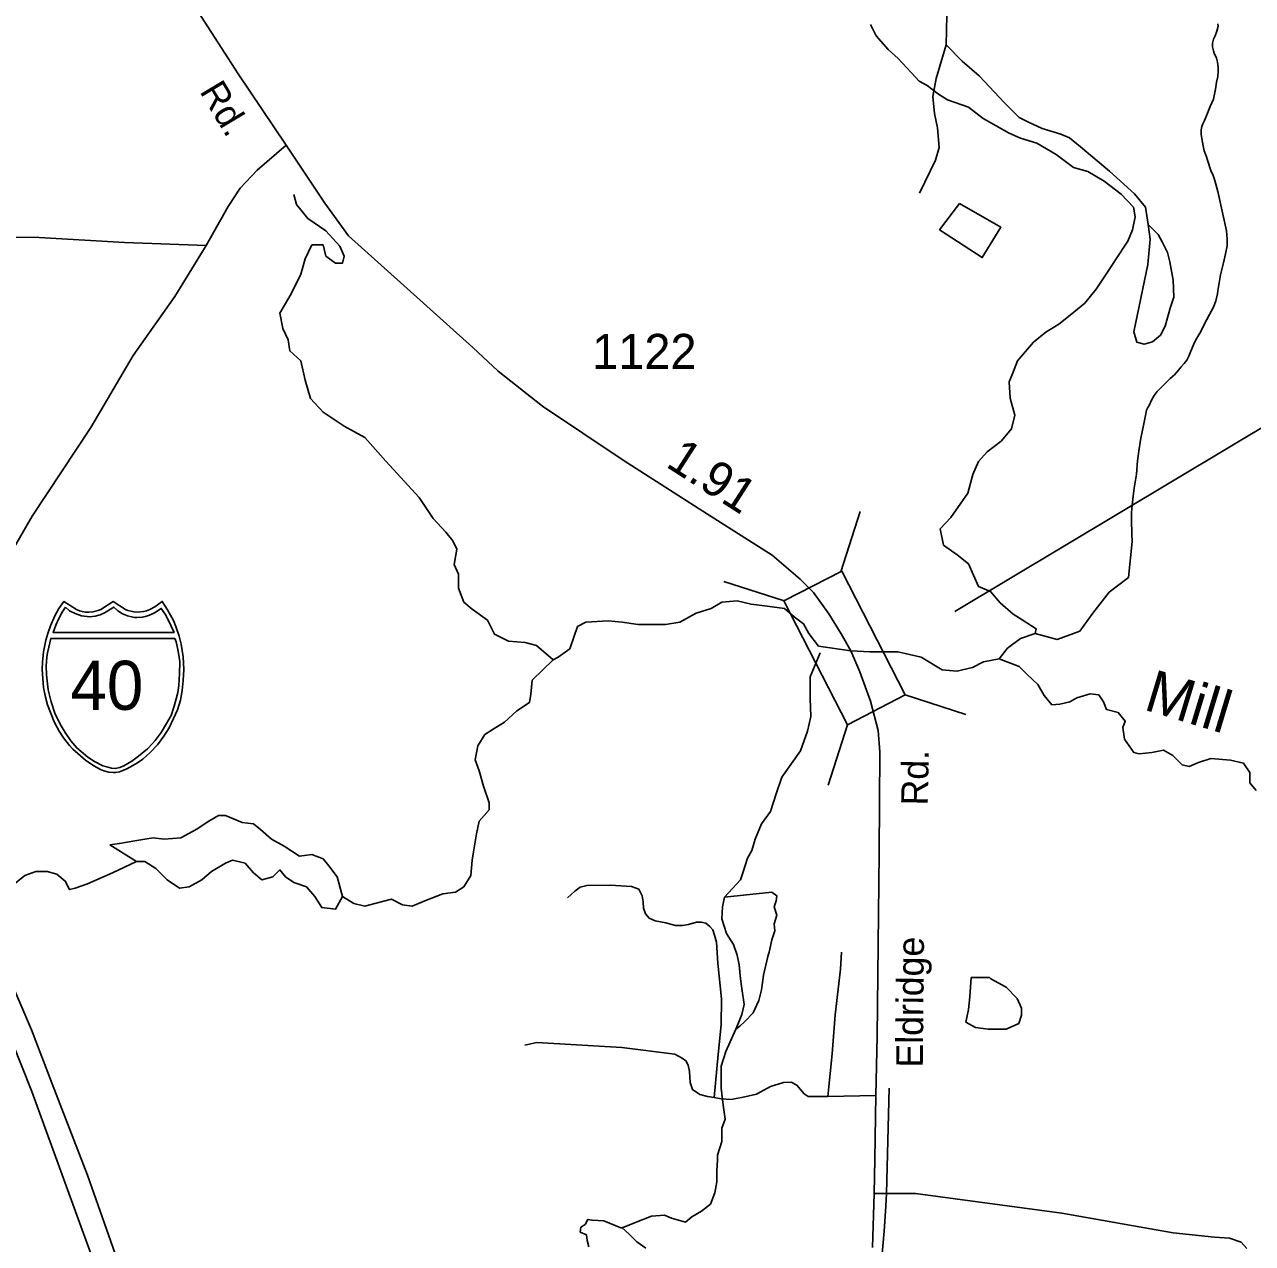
# Model space of a CAD drawing. Extents: x 2082433 to 2279600, y 546599 to 755198.
# Drawn here: x 2177586 to 2181963, y 560446 to 564790 of the extents above; entities that cross this region are included whole.
import ezdxf

# ---------------------------------------------------------------- set-up
doc = ezdxf.new("R2010")
doc.units = 0
for name, color, linetype in [('Exist Hydrographic Creek Single Shore', 7, 'Continuous'), ('Exist Hydrographic Creek Single Shore Label', 7, 'Continuous'), ('Exist Hydrographic Pond Under 1500 Sq Ft', 7, 'Continuous'), ('Exist Road Non-System Type 51', 7, 'Continuous'), ('Exist Road Primary Interstate Divided Center Attributed', 7, 'Continuous'), ('Exist Road Primary Interstate Shield CELL', 7, 'Continuous'), ('Exist Road Primary Interstate Shield Number Label', 7, 'Continuous'), ('Exist Road Secondary Mileage Hundredths English Label', 7, 'Continuous'), ('Exist Road Secondary Structure Standard Bridge CELL', 7, 'Continuous'), ('Exist Road Secondary Type 51 Attributed', 7, 'Continuous'), ('Exist Road Secondary Type 51 Label', 7, 'Continuous'), ('Exist Road Secondary Type 51 Number Label', 7, 'Continuous')]:
    doc.layers.add(name, color=color, linetype=linetype)

msp = doc.modelspace()

# ---------------------------------------------------------------- linework, layer by layer
at = {"layer": 'Exist Hydrographic Creek Single Shore'}
for points in [[(2180601.7, 564790.8), (2180621.9, 564750.2), (2180665.3, 564701), (2180700, 564669.2), (2180746.3, 564620), (2180775.2, 564588.1), (2180804.2, 564573.6), (2180844.7, 564541.8), (2180876.5, 564521.5), (2180951.7, 564495.5), (2181003.8, 564454.9), (2181050.1, 564428.9), (2181096.3, 564402.8), (2181136.8, 564385.5), (2181194.7, 564368.1), (2181264.1, 564327.6), (2181324.9, 564281.2), (2181376.9, 564266.8), (2181434.8, 564232), (2181495.5, 564185.7), (2181538.9, 564139.4), (2181544.7, 564104.6), (2181536, 564058.3), (2181518.7, 564017.8), (2181475.3, 563951.2), (2181446.4, 563907.8), (2181405.9, 563847), (2181365.4, 563797.7), (2181313.3, 563754.3), (2181272.8, 563722.5), (2181226.5, 563693.5), (2181183.1, 563658.8), (2181125.3, 563592.2), (2181107.9, 563545.9), (2181096.3, 563516.9), (2181099.2, 563459), (2181116.6, 563398.2), (2181105, 563349), (2181067.4, 563305.6), (2181018.2, 563267.9), (2180986.4, 563233.2), (2180966.2, 563186.9), (2180948.8, 563120.3), (2180888.1, 563033.4), (2180850.5, 562992.9), (2180862, 562935), (2180911.2, 562900.2), (2180951.7, 562868.4), (2180969.1, 562827.9), (2180986.4, 562787.3), (2181029.8, 562770), (2181064.5, 562729.4), (2181110.8, 562688.9), (2181142.6, 562668.6), (2181191.8, 562636.8), (2181188.9, 562619.4), (2181136.8, 562602), (2181090.5, 562567.3), (2181060, 562529.6)], [(2181840.3, 564792.4), (2181840.7, 564784.6), (2181836.8, 564766.5), (2181830.7, 564750.4), (2181824.9, 564738.4), (2181820.8, 564724.4), (2181821, 564714.6), (2181821.2, 564710.5), (2181825.1, 564696.5), (2181827.2, 564688.5), (2181835.4, 564670.6), (2181839.3, 564656.7), (2181841.5, 564638.5), (2181841.7, 564624.7), (2181839.7, 564604.7), (2181835.8, 564584.6), (2181831.9, 564560.5), (2181824.1, 564524.7), (2181812.2, 564498.5), (2181800.3, 564468.3), (2181792.3, 564448.5), (2181787, 564436.3), (2181782.7, 564426.4), (2181780.8, 564414.5), (2181780.8, 564404.4), (2181781, 564398.2), (2181782.9, 564384.2), (2181787.2, 564358.4), (2181791.3, 564340.3), (2181799.1, 564318.5), (2181803.2, 564306.5), (2181815.5, 564270.6), (2181823.5, 564252.7), (2181829.8, 564234.7), (2181839.7, 564194.7), (2181858.3, 564114.8), (2181870.4, 564055), (2181873.1, 564027.1), (2181872.9, 564001.1), (2181866.9, 563972.8), (2181859.6, 563941.1), (2181849.5, 563898.8), (2181844, 563862.8), (2181839.9, 563841.1), (2181838.2, 563830.8), (2181832.3, 563805), (2181824.3, 563783), (2181810.6, 563756.7), (2181800.3, 563738.8), (2181789, 563716.6), (2181779, 563696.6), (2181769.1, 563678.6), (2181761.1, 563666.4), (2181752.9, 563648.6), (2181743.3, 563626.5), (2181736.9, 563608.5), (2181729.6, 563594.2), (2181719.5, 563582.3), (2181709.5, 563570.4), (2181699.6, 563558.1), (2181685.5, 563542), (2181669.7, 563528.2), (2181654.1, 563513.9), (2181636.3, 563495.9), (2181624.2, 563481.9), (2181612.5, 563467.9), (2181602.2, 563449.5), (2181596.3, 563435.5), (2181590.5, 563425.8), (2181586.2, 563415.5), (2181582.3, 563397.4), (2181574.7, 563361.6), (2181564.9, 563315.7), (2181559, 563277.7), (2181553.2, 563235.5), (2181549.5, 563187.4), (2181542.1, 563137.5), (2181538.2, 563109.3), (2181534.6, 563077.4), (2181532.3, 563051.3), (2181532.7, 563025.3), (2181532.9, 562973.4), (2181535, 562947.5), (2181521.6, 562819.2)], [(2179470.5, 562525.5), (2179410.8, 562577.7), (2179371.1, 562587.7), (2179311.5, 562592.6), (2179261.8, 562617.5), (2179236.9, 562667.2), (2179182.3, 562707), (2179152.5, 562731.9), (2179132.6, 562781.6), (2179132.6, 562831.3), (2179117.7, 562866.1), (2179127.6, 562920.9), (2179112.7, 562950.7), (2179087.9, 562980.5), (2179043.1, 563030.3), (2178993.5, 563104.9), (2178874.2, 563234.2), (2178799.7, 563318.7), (2178725.1, 563358.5), (2178650.6, 563408.2), (2178605.9, 563457.9), (2178586, 563522.6), (2178571.1, 563592.2), (2178531.4, 563627), (2178526.4, 563666.8), (2178506.5, 563706.6), (2178496.6, 563761.3), (2178536.3, 563830.9), (2178571.1, 563900.5), (2178586, 563955.2), (2178610.9, 564005), (2178650.6, 564005), (2178660.5, 563965.2), (2178695.3, 563940.3), (2178720.2, 563940.3), (2178725.1, 563965.2), (2178710.2, 564000), (2178660.5, 564054.7), (2178596, 564099.5), (2178556.2, 564149.2), (2178546.3, 564184)], [(2181521.6, 562819.2), (2181452.1, 562767.1), (2181394.3, 562691.8), (2181348, 562628.1), (2181267, 562599.1), (2181188.9, 562619.4)], [(2180531.2, 562558.1), (2180417, 562575.2), (2180382.2, 562620), (2180362.4, 562654.8), (2180330.1, 562679.7), (2180295.3, 562709.5), (2180233.2, 562717), (2180176, 562724.4), (2180126.4, 562736.8), (2180071.7, 562731.9), (2180034.4, 562709.5), (2179979.8, 562692.1), (2179922.6, 562659.8), (2179870.5, 562652.3), (2179813.3, 562652.3), (2179773.6, 562652.3), (2179716.4, 562659.8), (2179666.7, 562664.7), (2179587.2, 562659.8), (2179557.4, 562644.8), (2179545, 562610), (2179530.1, 562565.3), (2179487.9, 562535.4), (2179470.5, 562525.5)], [(2180422, 562550.4), (2180387.2, 562465.8), (2180387.2, 562388.7), (2180389.7, 562324.1), (2180377.3, 562271.9), (2180352.4, 562202.2), (2180285.4, 562107.8), (2180265.5, 562048.1), (2180245.6, 561985.9), (2180213.3, 561941.2), (2180190.9, 561886.5), (2180178.5, 561846.7), (2180163.6, 561819.3), (2180146.2, 561767.1), (2180138.8, 561742.2), (2180081.6, 561680.1)], [(2181432.1, 562376.8), (2181415.4, 562401.8), (2181384.9, 562404.6), (2181337.7, 562390.7), (2181312.7, 562376.8), (2181276.6, 562368.5), (2181248.8, 562365.7), (2181221.1, 562399), (2181198.9, 562437.9), (2181160, 562474.1), (2181132.2, 562501.9), (2181060, 562529.6), (2181004.5, 562518.5), (2180965.6, 562499.1), (2180910.1, 562485.2), (2180857.3, 562490.7), (2180782.3, 562535.2), (2180699, 562554.7), (2180599.1, 562554.7), (2180531.2, 562558.1)], [(2179470.5, 562525.5), (2179395.9, 562453.4), (2179391, 562403.7), (2179386, 562373.8), (2179341.3, 562344), (2179296.6, 562304.2), (2179256.8, 562279.3), (2179227, 562259.4), (2179202.2, 562219.7), (2179192.2, 562169.9), (2179207.1, 562130.1), (2179222, 562075.4), (2179241.9, 562015.8), (2179241.9, 561990.9), (2179207.1, 561951.1), (2179197.2, 561906.3), (2179187.2, 561841.7), (2179182.3, 561811.9), (2179177.3, 561757.2), (2179152.5, 561717.4), (2179122.7, 561697.5), (2179077.9, 561692.5), (2179013.3, 561667.6), (2178968.6, 561647.8), (2178933.8, 561652.7), (2178894.1, 561672.6), (2178834.5, 561657.7), (2178799.7, 561647.8), (2178759.9, 561657.7), (2178720.2, 561682.6)], [(2181976.4, 562060), (2181954.1, 562087.8), (2181954.1, 562123.9), (2181931.9, 562157.2), (2181884.7, 562168.4), (2181815.3, 562173.9), (2181770.9, 562160), (2181737.6, 562146.1), (2181712.6, 562151.7), (2181679.2, 562185), (2181645.9, 562204.5), (2181604.3, 562196.1), (2181559.8, 562190.6), (2181540.4, 562196.1), (2181507.1, 562243.4), (2181501.5, 562285.1), (2181509.9, 562307.3), (2181484.9, 562337.9), (2181443.2, 562349), (2181432.1, 562376.8)], [(2178720.2, 561682.6), (2178700.3, 561752.2), (2178670.5, 561792), (2178650.6, 561816.8), (2178610.9, 561831.8), (2178566.1, 561826.8), (2178511.5, 561861.6), (2178466.8, 561886.5), (2178427, 561921.3), (2178402.2, 561941.2), (2178362.4, 561946.1), (2178302.8, 561971), (2178277.9, 561971), (2178243.2, 561951.1), (2178198.4, 561921.3), (2178143.8, 561891.4), (2178084.2, 561886.5), (2178044.4, 561891.4), (2178014.6, 561886.5), (2177979.8, 561881.5), (2177925.2, 561871.5), (2177890.4, 561866.6)], [(2177984.8, 561806.9), (2177890.4, 561866.6)], [(2177984.8, 561806.9), (2177900.3, 561767.1), (2177810.9, 561727.3), (2177766.2, 561712.4), (2177746.3, 561707.4), (2177731.4, 561737.3), (2177701.6, 561762.1), (2177666.8, 561772.1), (2177627, 561772.1), (2177587.3, 561757.2), (2177537.6, 561717.4)], [(2178720.2, 561682.6), (2178695.3, 561637.8), (2178645.6, 561642.8), (2178620.8, 561682.6), (2178591, 561717.4), (2178546.3, 561732.3), (2178516.5, 561752.2), (2178496.6, 561777), (2178471.7, 561752.2), (2178432, 561742.2), (2178402.2, 561767.1), (2178372.4, 561801.9), (2178327.6, 561811.9), (2178302.8, 561801.9), (2178253.1, 561772.1), (2178218.3, 561742.2), (2178173.6, 561717.4), (2178138.8, 561712.4), (2178094.1, 561742.2), (2178054.3, 561782), (2178014.6, 561806.9), (2177984.8, 561806.9)], [(2180121.4, 561210.1), (2180086.6, 561130.6), (2180069.2, 561078.3), (2180069.2, 560998.8), (2180076.7, 560939.1), (2180084.1, 560889.4), (2180071.7, 560857), (2180071.7, 560809.8), (2180056.8, 560760.1), (2180056.8, 560742.7), (2180054.3, 560705.4), (2180054.3, 560665.6), (2180046.9, 560625.8), (2180031.9, 560586), (2179999.6, 560561.1), (2179964.9, 560541.2), (2179942.5, 560521.4), (2179892.8, 560536.3), (2179868, 560546.2), (2179820.8, 560543.7), (2179761.1, 560518.9), (2179716.4, 560501.5)]]:
    msp.add_lwpolyline(points, dxfattribs=at)
at = {"layer": 'Exist Hydrographic Pond Under 1500 Sq Ft'}
for points in [[(2180918.6, 564152.9), (2180848.1, 564059), (2180999.9, 563959.7), (2181066.8, 564068.1), (2180918.6, 564152.9)], [(2179800.9, 560429.4), (2179768.6, 560451.7), (2179741.3, 560479.1), (2179716.4, 560501.5), (2179711.5, 560501.5), (2179651.8, 560526.3), (2179609.6, 560528.8), (2179594.7, 560531.3), (2179584.7, 560513.9), (2179569.8, 560503.9), (2179567.4, 560486.5), (2179589.7, 560476.6), (2179592.2, 560456.7), (2179597.2, 560434.3)]]:
    msp.add_lwpolyline(points, dxfattribs=at)
for points in [[(2180081.6, 561680.1), (2180074.2, 561645.3), (2180071.7, 561603), (2180089.1, 561550.8), (2180113.9, 561511), (2180126.4, 561473.7), (2180133.8, 561438.9), (2180138.8, 561389.2), (2180143.7, 561354.3), (2180151.2, 561297.1), (2180143.7, 561262.3), (2180131.3, 561232.5), (2180121.4, 561210.1), (2180136.3, 561220.1), (2180153.7, 561237.5), (2180183.5, 561267.3), (2180203.4, 561312.1), (2180213.3, 561349.4), (2180220.8, 561401.6), (2180235.7, 561468.7), (2180240.6, 561483.6), (2180250.6, 561528.4), (2180260.5, 561560.7), (2180258, 561585.6), (2180268, 561615.4), (2180258, 561645.3), (2180265.5, 561667.6), (2180268, 561685), (2180250.6, 561697.5)], [(2180961.1, 561394.1), (2180956.1, 561324.5), (2180951.2, 561279.7), (2180941.2, 561235), (2180976, 561215.1), (2181020.7, 561210.1), (2181085.3, 561210.1), (2181130.1, 561230), (2181140, 561259.9), (2181140, 561284.7), (2181125.1, 561319.5), (2181085.3, 561359.3), (2181030.7, 561389.2), (2181025.7, 561394.1)]]:
    msp.add_lwpolyline(points, close=True, dxfattribs=at)
at = {"layer": 'Exist Road Non-System Type 51'}
for p, q in [((2180620.7, 560973), (2180449.2, 560969.3)), ((2180658.3, 560623.6), (2180668.8, 560999.6))]:
    msp.add_line(p, q, dxfattribs=at)
for points in [[(2180226.8, 565362), (2180437.5, 565357.9), (2180635.8, 565359.9), (2180691.6, 565359.9), (2180734.9, 565357.9), (2180778.3, 565349.6), (2180825.8, 565331), (2180863, 565291.8), (2180877.5, 565246.3), (2180883.7, 565180.2), (2180885.7, 565091.4), (2180875.4, 564874.5), (2180871.3, 564717.5)], [(2180871.3, 564717.5), (2180836.1, 564597.7), (2180823.8, 564533.7), (2180830, 564473.8), (2180840.3, 564422.2), (2180846.5, 564351.9), (2180834.1, 564306.5), (2180776.2, 564188.8)], [(2180871.3, 564717.5), (2180929.1, 564659.7), (2180989, 564608.1), (2181079.9, 564511), (2181131.5, 564459.3), (2181164.6, 564442.8), (2181214.1, 564420.1), (2181280.2, 564399.4), (2181311.2, 564387.1), (2181350.5, 564354), (2181453.7, 564267.3), (2181542.6, 564186.7), (2181581.8, 564139.2), (2181592.1, 564077.2), (2181598.3, 564025.6), (2181590.1, 563934.7), (2181540.5, 563695.1), (2181550.8, 563657.9), (2181577.7, 563651.7), (2181606.6, 563660), (2181635.5, 563682.7), (2181652, 563715.8), (2181670.6, 563779.8), (2181683, 563819), (2181681, 563878.9), (2181668.6, 563945), (2181660.3, 563978.1), (2181641.7, 564015.3), (2181627.2, 564042.1), (2181592.1, 564077.2)], [(2178518.6, 564360.2), (2178415.3, 564271.4), (2178355.4, 564207.4), (2178312.1, 564141.3), (2178233.6, 564002.9)], [(2178233.6, 564002.9), (2177942.3, 564013.2), (2177638.7, 564031.8), (2177436.3, 564033.8), (2177378.4, 564025.6), (2177355.7, 564017.3), (2177328.9, 564000.8), (2177271, 563914), (2177186.3, 563746.7)], [(2178233.6, 564002.9), (2178122, 563821.1), (2177973.3, 563610.4), (2177822.5, 563354.3), (2177613.9, 563038.3), (2177510.6, 562858.6)], [(2180044, 560965.7), (2180058.5, 561119.4), (2180069.8, 561224.7), (2180070.9, 561317.7), (2180057.4, 561444.7), (2180053.3, 561520.1), (2180046.1, 561544.9), (2180039.9, 561563.5), (2180029.6, 561575.9), (2180015.1, 561587.2), (2179998.6, 561591.3), (2179981, 561591.3), (2179953.1, 561583.1), (2179931.4, 561579), (2179906.7, 561579), (2179872.6, 561588.2), (2179834.4, 561595.5), (2179812.7, 561605.8), (2179799.2, 561621.3), (2179793.1, 561640.9), (2179792, 561663.6), (2179787.9, 561685.3), (2179775.5, 561709.1), (2179749.7, 561718.4), (2179674.3, 561722.5), (2179590.6, 561721.5), (2179566.9, 561715.3), (2179548.3, 561701.9), (2179521.4, 561678.1)], [(2180449.2, 560969.3), (2180465.4, 561122.1), (2180475.3, 561261.2), (2180495.2, 561424), (2180498.9, 561483.6)], [(2180044, 560965.7), (2180020.7, 560969.3), (2179993.3, 560976.8), (2179967.2, 560994.2), (2179958.6, 561019), (2179956.1, 561058.8), (2179952.3, 561081.1), (2179943.6, 561097.3), (2179930, 561106), (2179903.9, 561120.9), (2179715.1, 561144.5), (2179412, 561161.9), (2179369.7, 561153.2)], [(2180449.2, 560969.3), (2180379.7, 560969.3), (2180364.8, 560979.2), (2180338.7, 561010.3), (2180318.8, 561020.2), (2180291.5, 561019), (2180245.5, 561005.3), (2180195.8, 560978), (2180153.6, 560968.1), (2180105.1, 560959.4), (2180069.1, 560961.9), (2180044, 560965.7)], [(2180615.1, 560623.6), (2180658.3, 560623.6)], [(2180639.9, 560369.6), (2180650.2, 560489.4), (2180656.4, 560578.2), (2180658.3, 560623.6)], [(2180658.3, 560623.6), (2180761.8, 560623.6), (2181284.4, 560553.4), (2181681, 560483.2), (2181827.6, 560468.7), (2181881.3, 560464.6), (2181922.6, 560450.1), (2181943.3, 560427.4)]]:
    msp.add_lwpolyline(points, dxfattribs=at)
at = {"layer": 'Exist Road Primary Interstate Divided Center Attributed'}
for points in [[(2179191.3, 557234.6), (2179066.9, 557476.4), (2178994.6, 557643), (2178885.4, 557891.2), (2178731, 558246.6), (2178561.2, 558647.6), (2178455, 558916.7), (2178244.1, 559485.5), (2178094.2, 559898.5), (2177946.2, 560304.5), (2177811.2, 560689.7), (2177685.1, 561014.3), (2177610.7, 561206.9), (2177528.3, 561402.5), (2177434, 561641.8)], [(2177358, 561613), (2177470.7, 561340), (2177611.7, 560987.5), (2177861.9, 560301.6), (2178014.7, 559877.6), (2178165.6, 559466.7), (2178378.6, 558891.9), (2178496.7, 558588.1), (2178651.6, 558209.8), (2178829.8, 557827.6), (2178899.7, 557661.1), (2179130.8, 557185.2)]]:
    msp.add_lwpolyline(points, dxfattribs=at)
at = {"layer": 'Exist Road Primary Interstate Shield CELL'}
for points in [[(2177902.4, 562124), (2177911.8, 562124.9), (2177924.6, 562127.4), (2177937, 562131.4), (2177951.1, 562137.7), (2177971.9, 562149.2), (2177988.7, 562159), (2178008, 562172), (2178034.1, 562195.7), (2178060.2, 562223.2), (2178083.2, 562254.2), (2178101.4, 562283.2), (2178117.5, 562316.4), (2178130.9, 562347.3), (2178141.6, 562382.6), (2178148.6, 562416.8), (2178152.2, 562452.5), (2178154.6, 562492.1), (2178151.9, 562536.6), (2178144.2, 562582.2), (2178136.9, 562610.6), (2178125.9, 562644.5), (2178116.9, 562666.2), (2178096, 562704.6), (2178077.3, 562734.2), (2178050.1, 562715), (2178032.3, 562705.6), (2178021.4, 562700.7), (2178010.3, 562698.6), (2177989.8, 562696.1), (2177976.9, 562696.6), (2177965, 562699.4), (2177954.8, 562701.5), (2177946.6, 562705.6), (2177902.4, 562734.2), (2177858.1, 562705.6), (2177848.8, 562701.3), (2177839.3, 562699.4), (2177830.1, 562696.8), (2177815, 562696.1), (2177803.4, 562696.4), (2177791.6, 562698.6), (2177782.2, 562700.5), (2177771.7, 562705.6), (2177726.6, 562734.2), (2177708.8, 562708.5), (2177694.4, 562683.1), (2177679, 562647.2), (2177669.5, 562619.3), (2177662.7, 562596.5), (2177654.3, 562554.5), (2177650, 562517.9), (2177649.2, 562492.1), (2177654, 562427.6), (2177661, 562393.2), (2177668.3, 562365.4), (2177692.1, 562305.4), (2177710.1, 562271.8), (2177725.5, 562247.6), (2177747, 562220.5), (2177758.8, 562207.5), (2177803.6, 562168.3), (2177833.5, 562147.9), (2177857.4, 562135), (2177868.6, 562130.7), (2177886.2, 562125.8)], [(2177731.9, 562713.5), (2177720.9, 562696.5), (2177708.3, 562673.7), (2177698.1, 562650), (2177687.8, 562623.9), (2178119.3, 562623.7), (2178109.3, 562646.1), (2178098.5, 562668.7), (2178087.3, 562689.2), (2178073.6, 562709.1), (2178049.3, 562693.9), (2178031.7, 562685.6), (2178017.5, 562680.7), (2178005.6, 562678), (2177987, 562676.5), (2177978.6, 562677), (2177952.7, 562682.9), (2177935.2, 562690), (2177918.5, 562701.2), (2177904.9, 562713.9), (2177870.7, 562693.2), (2177855.6, 562686.5), (2177838.1, 562682.1), (2177819, 562679.7), (2177789.6, 562682.9), (2177766.6, 562690.8), (2177746.7, 562701.2)], [(2178121.9, 562602.4), (2178126.5, 562590.2), (2178132.9, 562563.2), (2178136.2, 562542.3), (2178139.6, 562518.4), (2178138.4, 562477.2), (2178136.4, 562434.6), (2178132.5, 562409.4), (2178127.3, 562386.5), (2178120.1, 562361), (2178108.6, 562327.2), (2178092.7, 562298.6), (2178072.8, 562266.7), (2178051.3, 562238.9), (2178042, 562227.3), (2178024.3, 562208.6), (2177992.1, 562182.8), (2177968.6, 562165.2), (2177940.4, 562148.5), (2177926.1, 562142.2), (2177909.4, 562138.7), (2177895.7, 562139.7), (2177879.1, 562144.1), (2177865.6, 562147.7), (2177836.2, 562163.7), (2177812.3, 562179.6), (2177772.6, 562212.2), (2177751.1, 562237.3), (2177731.1, 562266.7), (2177713.2, 562296.8), (2177694.1, 562336.5), (2177680.7, 562376.4), (2177670.9, 562419.5), (2177664.3, 562472.1), (2177663.5, 562504.2), (2177665.5, 562535), (2177668.4, 562551.2), (2177672.4, 562571.2), (2177680.2, 562602.2)]]:
    msp.add_lwpolyline(points, close=True, dxfattribs=at)
at = {"layer": 'Exist Road Secondary Mileage Hundredths English Label'}
msp.add_line((2180902.7, 562697.8), (2182982.4, 563945.6), dxfattribs=at)
at = {"layer": 'Exist Road Secondary Structure Standard Bridge CELL'}
for p, q in [((2180495.5, 562839.7), (2180564.7, 563055.3)), ((2180294.2, 562736.3), (2180078.7, 562805.4)), ((2180941.4, 562331.5), (2180725.8, 562400.7)), ((2180450.7, 562079.3), (2180519.9, 562294.8))]:
    msp.add_line(p, q, dxfattribs=at)
msp.add_lwpolyline([(2180519.9, 562294.8), (2180293.2, 562735.8), (2180499.2, 562841.6), (2180725.8, 562400.7)], close=True, dxfattribs=at)
at = {"layer": 'Exist Road Secondary Type 51 Attributed'}
for points in [[(2180531.2, 562558.1), (2180497.1, 562619), (2180453, 562690.4), (2180398.3, 562765.6), (2180351.7, 562814), (2180250.9, 562899), (2180020.3, 563045), (2179720.2, 563237.8), (2179433.1, 563430.1), (2179274.5, 563555.1), (2179184.1, 563639.6), (2178996.3, 563808.1), (2178741.5, 564037.7), (2178657, 564153.6), (2178518.6, 564360.2), (2178347.2, 564614.3), (2178204.7, 564835.3)], [(2180608.9, 560431.5), (2180615.1, 560623.6), (2180616.9, 560746.9), (2180620.7, 560973), (2180625, 561184.8), (2180632.5, 561838.3), (2180635.6, 562198.5), (2180629.4, 562274.3), (2180602, 562379.3), (2180564.1, 562483.6), (2180531.2, 562558.1)]]:
    msp.add_lwpolyline(points, dxfattribs=at)

# ---------------------------------------------------------------- texts
at = {"layer": 'Exist Hydrographic Creek Single Shore Label'}
msp.add_text('Mill', height=150, rotation=343.146, dxfattribs=at).set_placement((2181571.3, 562349.8))
at = {"layer": 'Exist Road Primary Interstate Shield Number Label'}
msp.add_text('40', height=175, dxfattribs=at).set_placement((2177749.5, 562347.8))
at = {"layer": 'Exist Road Secondary Mileage Hundredths English Label'}
msp.add_text('1.91', height=125, rotation=327.2808, dxfattribs=at).set_placement((2179868, 563217.1))
at = {"layer": 'Exist Road Secondary Type 51 Label'}
for s, rotation, p in [('Rd.', 300.9221, (2178208.4, 564552.4)), ('Rd.', 88.7827, (2180805.8, 562006.3)), ('Eldridge', 89.4484, (2180788.2, 561072.5))]:
    msp.add_text(s, height=95, rotation=rotation, dxfattribs=at).set_placement(p)
at = {"layer": 'Exist Road Secondary Type 51 Number Label'}
msp.add_text('1122', height=125, dxfattribs=at).set_placement((2179609.8, 563562.8))

doc.saveas('drawing.dxf')
